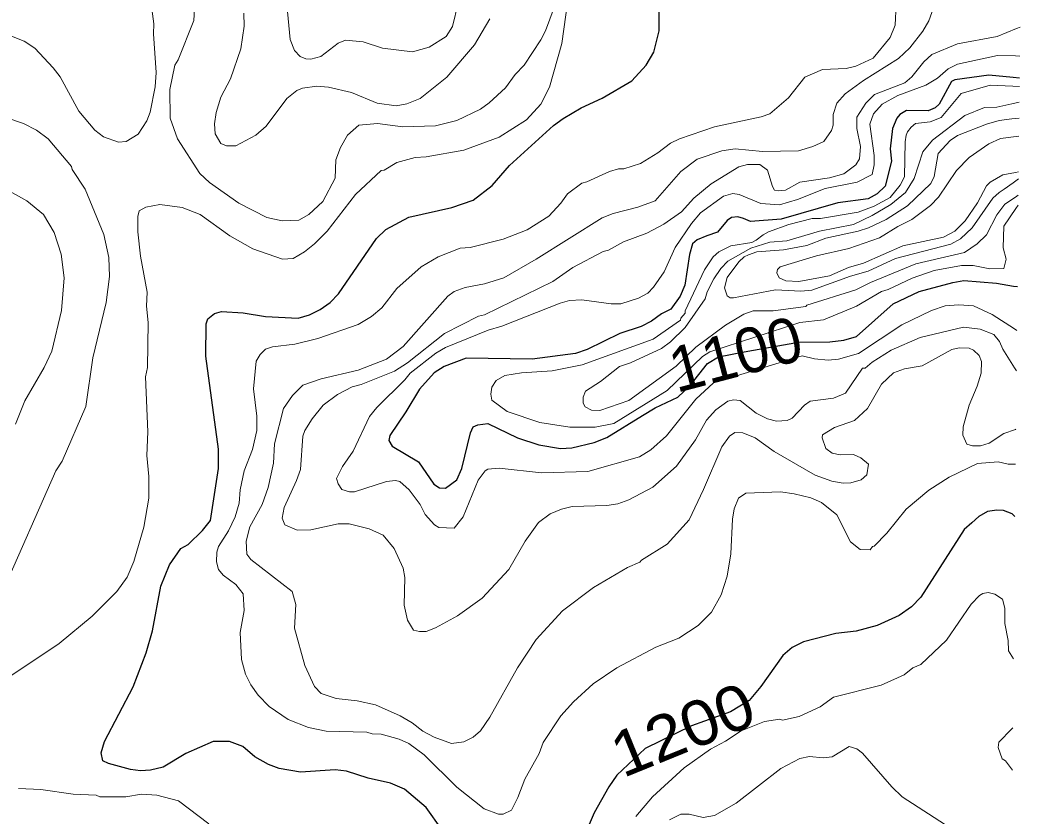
# Model space of a CAD drawing. Extents: x 598.3 to 623.2, y 6902.2 to 6930.1.
# Drawn here: x 621.169 to 622.942, y 6903.976 to 6905.388 of the extents above; entities that cross this region are included whole.
import ezdxf
from ezdxf.enums import TextEntityAlignment as Align

# ---------------------------------------------------------------- set-up
doc = ezdxf.new("R2010")
doc.units = 0
doc.header["$LTSCALE"] = 0.032
doc.layers.add('1', color=7, linetype='Continuous', lineweight=25)
doc.layers.add('2', color=7, linetype='Continuous', lineweight=13)
doc.layers.add('61', color=7, linetype='Continuous')

msp = doc.modelspace()

# ---------------------------------------------------------------- linework, layer by layer
at = {"layer": '1'}
for points in [[(622.3023, 6905.369), (622.3015, 6905.4473)], [(621.9172, 6903.9525), (621.8889, 6903.9914), (621.8507, 6904.0239), (621.826, 6904.0344), (621.7864, 6904.0435), (621.7479, 6904.0555), (621.7281, 6904.0579), (621.6662, 6904.054), (621.6284, 6904.0604), (621.6097, 6904.0676), (621.5854, 6904.0813), (621.5641, 6904.0992), (621.5406, 6904.1081), (621.5115, 6904.1081), (621.4632, 6904.0873), (621.4228, 6904.063), (621.4006, 6904.0577), (621.3829, 6904.0564), (621.3649, 6904.0586), (621.3261, 6904.0693), (621.3158, 6904.0743), (621.3132, 6904.0884), (621.319, 6904.1085), (621.3697, 6904.2051), (621.3926, 6904.2655), (621.404, 6904.3047), (621.4185, 6904.3837), (621.4343, 6904.4216), (621.4541, 6904.4506), (621.4675, 6904.4575), (621.4927, 6904.4827), (621.5069, 6904.5004), (621.5211, 6904.5925), (621.5213, 6904.6267), (621.4985, 6904.7917), (621.4992, 6904.8488), (621.5019, 6904.8577), (621.514, 6904.8674), (621.5262, 6904.8707), (621.5646, 6904.8683), (621.6041, 6904.8618), (621.6624, 6904.8594), (621.6824, 6904.8648), (621.7015, 6904.8746), (621.7189, 6904.8871), (621.7338, 6904.902), (621.8013, 6905.0002), (621.8178, 6905.0166), (621.8587, 6905.0382), (621.9348, 6905.0554), (621.9724, 6905.0684), (622.0064, 6905.0944), (622.0369, 6905.1297), (622.1152, 6905.2009), (622.1318, 6905.2133), (622.1642, 6905.2319), (622.201, 6905.2494), (622.2536, 6905.2802), (622.2793, 6905.3081), (622.2927, 6905.3308), (622.3023, 6905.369)], [(622.9411, 6905.2847), (622.9296, 6905.2858), (622.8869, 6905.2899), (622.8264, 6905.282), (622.8203, 6905.2791), (622.7988, 6905.2385), (622.7915, 6905.2319), (622.7789, 6905.2269), (622.7406, 6905.2277), (622.7288, 6905.2203), (622.7238, 6905.2141), (622.7159, 6905.1954), (622.712, 6905.1596), (622.7144, 6905.1378), (622.7029, 6905.0934), (622.6886, 6905.0798), (622.6728, 6905.0709), (622.6192, 6905.0638), (622.5184, 6905.0348), (622.4644, 6905.0308), (622.4518, 6905.0361), (622.4417, 6905.0388), (622.4306, 6905.0374), (622.4229, 6905.0324), (622.4058, 6905.0116), (622.3865, 6905.0053), (622.3697, 6904.9982), (622.3615, 6904.9911), (622.3559, 6904.972), (622.3478, 6904.9179), (622.3395, 6904.898), (622.3227, 6904.8749), (622.3067, 6904.8668), (622.2884, 6904.8536), (622.2702, 6904.8446), (622.2327, 6904.8321), (622.1744, 6904.8038), (622.1539, 6904.7962), (622.0772, 6904.7866), (621.96, 6904.7881), (621.9209, 6904.7734), (621.9031, 6904.762), (621.8776, 6904.7333), (621.8533, 6904.6929), (621.825, 6904.6508), (621.8233, 6904.6422), (621.8289, 6904.632), (621.8758, 6904.6043), (621.903, 6904.565), (621.9128, 6904.5584), (621.9235, 6904.5575), (621.9438, 6904.5723), (621.9527, 6904.5925), (621.9675, 6904.656), (621.9726, 6904.6662), (621.981, 6904.6699), (621.9988, 6904.6723), (622.0513, 6904.647), (622.0892, 6904.6344), (622.1276, 6904.6279), (622.1475, 6904.6294), (622.1869, 6904.6385), (622.2095, 6904.6472), (622.2729, 6904.6868), (622.295, 6904.7004), (622.3351, 6904.7192), (622.3574, 6904.7395), (622.3879, 6904.7788), (622.4076, 6904.7908), (622.4528, 6904.7994), (622.5492, 6904.8164), (622.605, 6904.8173), (622.6297, 6904.8201), (622.652, 6904.8265), (622.7171, 6904.8848), (622.7633, 6904.9064), (622.8232, 6904.9226), (622.8423, 6904.9257), (622.9003, 6904.921), (622.9306, 6904.9161), (622.9373, 6904.915)], [(622.9331, 6904.5074), (622.9279, 6904.5121), (622.9126, 6904.5179), (622.9007, 6904.5184), (622.8843, 6904.5161), (622.8692, 6904.5074), (622.8565, 6904.4963), (622.8432, 6904.4845), (622.7664, 6904.3642), (622.7496, 6904.3474), (622.7276, 6904.3317), (622.6888, 6904.3141), (622.6516, 6904.3041), (622.6153, 6904.3), (622.5581, 6904.2849), (622.5382, 6904.2751), (622.5216, 6904.2609), (622.4823, 6904.2056), (622.4618, 6904.1813), (622.4287, 6904.1608), (622.3596, 6904.1359), (622.2776, 6904.0957), (622.227, 6904.0488), (622.2129, 6904.0282), (622.1868, 6903.9816), (622.1658, 6903.9324)]]:
    msp.add_lwpolyline(points, dxfattribs=at)
at = {"layer": '2'}
for points in [[(621.5819, 6904.982), (621.6345, 6904.9639), (621.6532, 6904.9652), (621.6732, 6904.9765), (621.6915, 6904.9908), (621.7138, 6905.0137), (621.764, 6905.0787), (621.8097, 6905.1208), (621.815, 6905.1219), (621.8372, 6905.1355), (621.8694, 6905.1443), (621.8892, 6905.1452), (621.9558, 6905.1569), (622.0189, 6905.1804), (622.067, 6905.2108), (622.0925, 6905.2388), (622.1081, 6905.269), (622.1299, 6905.3465), (622.1477, 6905.4741)], [(621.9462, 6905.4177), (621.9359, 6905.3763), (621.9248, 6905.3586), (621.8946, 6905.3399), (621.8647, 6905.3314), (621.8116, 6905.3381), (621.7775, 6905.349), (621.7463, 6905.3524), (621.7332, 6905.3471), (621.7023, 6905.3233), (621.6845, 6905.3184), (621.6758, 6905.319), (621.6661, 6905.3232), (621.656, 6905.3341), (621.6483, 6905.3534), (621.6387, 6905.4533)], [(621.3999, 6905.43), (621.4063, 6905.3813), (621.4055, 6905.3636), (621.4103, 6905.2949), (621.4088, 6905.2693), (621.3997, 6905.2247), (621.394, 6905.2089), (621.3787, 6905.1856), (621.3572, 6905.1725), (621.344, 6905.1711), (621.317, 6905.1809), (621.3015, 6905.1924), (621.2734, 6905.2263), (621.2402, 6905.287), (621.228, 6905.3032), (621.1956, 6905.3379), (621.1767, 6905.3506), (621.1508, 6905.3604)], [(621.48, 6905.4384), (621.4774, 6905.3869), (621.4498, 6905.3173), (621.4434, 6905.3081), (621.4347, 6905.2647), (621.4355, 6905.2137), (621.4482, 6905.177), (621.4882, 6905.1158), (621.505, 6905.0997), (621.5571, 6905.0632), (621.6065, 6905.0377), (621.6336, 6905.0318), (621.6633, 6905.0332), (621.6809, 6905.0428), (621.706, 6905.066), (621.7276, 6905.1072), (621.7293, 6905.1397), (621.7372, 6905.162), (621.7497, 6905.1834), (621.7698, 6905.2013), (621.803, 6905.2043), (621.8478, 6905.1986), (621.9055, 6905.2002), (621.9436, 6905.2097), (621.9857, 6905.23), (622.0011, 6905.2411), (622.03, 6905.2678), (622.0469, 6905.2912), (622.063, 6905.3081), (622.0926, 6905.3529), (622.1006, 6905.3688), (622.1218, 6905.4264)], [(622.7225, 6905.4153), (622.7209, 6905.3788), (622.712, 6905.3567), (622.6816, 6905.3205), (622.6511, 6905.3062), (622.6341, 6905.3022), (622.5921, 6905.3003), (622.5603, 6905.2864), (622.5318, 6905.25), (622.4986, 6905.2218), (622.4832, 6905.2164), (622.4006, 6905.1986), (622.3383, 6905.1773), (622.3224, 6905.1693), (622.2997, 6905.1523), (622.2689, 6905.1336), (622.2397, 6905.1241), (622.2303, 6905.124), (622.2141, 6905.1192), (622.174, 6905.1007), (622.1654, 6905.0988), (622.14, 6905.0797), (622.1282, 6905.0631), (622.1069, 6905.0403), (622.068, 6905.0158), (622.026, 6904.9991), (621.9672, 6904.9846), (621.9493, 6904.983), (621.9103, 6904.9681), (621.8803, 6904.9504), (621.8371, 6904.9115), (621.8106, 6904.8775), (621.792, 6904.8623), (621.7684, 6904.8478)], [(622.0018, 6905.3899), (621.9749, 6905.3437), (621.9259, 6905.2868), (621.8786, 6905.2488), (621.8547, 6905.2391), (621.8359, 6905.2358), (621.8022, 6905.2404), (621.7571, 6905.2594), (621.7161, 6905.2688), (621.6956, 6905.2705), (621.6702, 6905.2673), (621.6597, 6905.2629), (621.642, 6905.2489), (621.6058, 6905.1998), (621.5874, 6905.1838), (621.552, 6905.1646), (621.5353, 6905.1646), (621.5254, 6905.1687), (621.5154, 6905.1858), (621.514, 6905.2035), (621.517, 6905.2237), (621.5251, 6905.2509), (621.5422, 6905.2835), (621.5609, 6905.3368), (621.5665, 6905.3769), (621.5659, 6905.4003)], [(622.7887, 6905.4093), (622.7805, 6905.3866), (622.7696, 6905.368), (622.7467, 6905.3386), (622.7263, 6905.3198), (622.6648, 6905.2807), (622.6321, 6905.257), (622.6173, 6905.2405), (622.6109, 6905.2204), (622.6108, 6905.2013), (622.6077, 6905.1917), (622.5945, 6905.1727), (622.5746, 6905.1633), (622.5493, 6905.1557), (622.4852, 6905.1549), (622.4372, 6905.1596), (622.4133, 6905.156), (622.3696, 6905.141), (622.3404, 6905.1192), (622.2949, 6905.0674), (622.2643, 6905.056), (622.2209, 6905.0448), (622.201, 6905.0373), (622.0841, 6904.9635), (622.0266, 6904.9307), (621.9926, 6904.9201), (621.9586, 6904.9137), (621.9387, 6904.9062), (621.9275, 6904.8982), (621.8482, 6904.8091), (621.819, 6904.7865), (621.7684, 6904.7669), (621.7028, 6904.7518), (621.6703, 6904.7403), (621.6524, 6904.7217), (621.6362, 6904.6988), (621.6201, 6904.6365), (621.6183, 6904.6017), (621.6088, 6904.5588), (621.5987, 6904.5286), (621.5765, 6904.4892), (621.5698, 6904.4634), (621.5715, 6904.4403), (621.5784, 6904.4313), (621.6516, 6904.3742), (621.658, 6904.3515), (621.6557, 6904.3094), (621.6738, 6904.2432), (621.6911, 6904.2057), (621.7029, 6904.1935), (621.7294, 6904.1848), (621.7671, 6904.1803), (621.7991, 6904.1734), (621.8432, 6904.1536), (621.8644, 6904.1413), (621.883, 6904.1265), (621.9033, 6904.1162), (621.9339, 6904.105), (621.9558, 6904.1076), (621.9727, 6904.1161), (621.9854, 6904.1273), (622.0022, 6904.1513), (622.0511, 6904.2388), (622.0845, 6904.2893)], [(622.942, 6905.3754), (622.9355, 6905.3727), (622.9017, 6905.3587), (622.8313, 6905.3459), (622.7854, 6905.327), (622.7715, 6905.3135), (622.7502, 6905.2869), (622.7379, 6905.2763), (622.684, 6905.2556), (622.6684, 6905.2406), (622.6529, 6905.2155), (622.6529, 6905.1956), (622.6593, 6905.1637), (622.6577, 6905.142), (622.6509, 6905.1311), (622.6297, 6905.1149), (622.6041, 6905.1078), (622.5517, 6905.1005), (622.5264, 6905.086), (622.5131, 6905.0848), (622.5067, 6905.0861), (622.503, 6905.0925), (622.4942, 6905.1216), (622.481, 6905.1317), (622.4589, 6905.1314), (622.4437, 6905.1275), (622.3946, 6905.0975), (622.3635, 6905.0718), (622.3416, 6905.0477), (622.3108, 6905.0258), (622.2807, 6905.0097), (622.2392, 6904.9945), (622.2124, 6904.9798), (622.2028, 6904.9775), (622.1494, 6904.949), (622.1136, 6904.924), (621.9926, 6904.8652), (621.9821, 6904.8624), (621.9217, 6904.8317), (621.8559, 6904.7797), (621.8332, 6904.7652), (621.7741, 6904.7412), (621.7582, 6904.7373), (621.7322, 6904.7236), (621.7067, 6904.7048), (621.6869, 6904.6805), (621.674, 6904.6597), (621.6708, 6904.6496), (621.6662, 6904.5909), (621.6596, 6904.5712), (621.6373, 6904.5236), (621.6338, 6904.5047), (621.6389, 6904.4926), (621.6603, 6904.483), (621.6845, 6904.4837), (621.7331, 6904.4942), (621.7527, 6904.4942), (621.7879, 6904.4855), (621.8132, 6904.4741), (621.8323, 6904.4509), (621.8482, 6904.4158), (621.8515, 6904.3994), (621.85, 6904.3504), (621.8562, 6904.3238), (621.8668, 6904.306), (621.8772, 6904.3033), (621.8893, 6904.3036), (621.9058, 6904.3101), (621.9449, 6904.3312), (621.9887, 6904.3627), (622.0356, 6904.4136), (622.0649, 6904.4638), (622.0885, 6904.4965), (622.1092, 6904.5124), (622.1293, 6904.5206), (622.1481, 6904.5251), (622.2096, 6904.5267), (622.229, 6904.53), (622.2484, 6904.5372), (622.2911, 6904.5597), (622.3329, 6904.5968), (622.3665, 6904.6435), (622.3864, 6904.6781), (622.4029, 6904.6967), (622.4241, 6904.7117), (622.4343, 6904.7144), (622.446, 6904.713), (622.4745, 6904.6906), (622.4943, 6904.6804), (622.5102, 6904.6765), (622.5292, 6904.6776), (622.5382, 6904.6815), (622.5598, 6904.7048), (622.5702, 6904.712), (622.6115, 6904.7175), (622.6326, 6904.7259), (622.6628, 6904.7703), (622.6676, 6904.7705), (622.6798, 6904.781), (622.7134, 6904.8026)], [(622.9365, 6904.8372), (622.9322, 6904.84), (622.8927, 6904.8657), (622.8596, 6904.8813), (622.8337, 6904.8828), (622.8094, 6904.8811), (622.7851, 6904.8729), (622.7325, 6904.8474), (622.6554, 6904.7967), (622.6203, 6904.7865), (622.6018, 6904.7849), (622.5778, 6904.7872), (622.556, 6904.7922), (622.3986, 6904.7447), (622.3675, 6904.7156), (622.3152, 6904.6504), (622.2874, 6904.6259), (622.2672, 6904.6131), (622.1759, 6904.5874), (622.0938, 6904.585), (622.0188, 6904.593), (621.9983, 6904.5914), (621.9938, 6904.5886), (621.9815, 6904.5721), (621.9546, 6904.5069), (621.9388, 6904.4869), (621.9117, 6904.4879), (621.9041, 6904.4928), (621.8874, 6904.511), (621.8784, 6904.5289), (621.8591, 6904.5547), (621.8426, 6904.5695), (621.8349, 6904.5712), (621.8189, 6904.5695), (621.7624, 6904.551), (621.7535, 6904.551), (621.7397, 6904.5553), (621.7331, 6904.5652), (621.73, 6904.575), (621.7409, 6904.5963), (621.7598, 6904.6232), (621.7885, 6904.6847), (621.8015, 6904.7009), (621.8511, 6904.7496), (621.8609, 6904.7618), (621.9063, 6904.7969), (621.9236, 6904.8071), (621.9991, 6904.8381), (622.0234, 6904.8448), (622.1265, 6904.886), (622.1435, 6904.8902), (622.1652, 6904.8918), (622.2169, 6904.8845), (622.2342, 6904.8845), (622.2657, 6904.8948), (622.2819, 6904.9037), (622.2924, 6904.914), (622.3112, 6904.9411), (622.3309, 6904.9842), (622.3598, 6905.0269), (622.3754, 6905.0457), (622.4163, 6905.0754), (622.433, 6905.0803), (622.444, 6905.0787), (622.4827, 6905.0626), (622.5156, 6905.0602), (622.5475, 6905.0698), (622.5965, 6905.0893), (622.6536, 6905.1003), (622.6797, 6905.114), (622.6836, 6905.1311), (622.6836, 6905.1478), (622.6756, 6905.203), (622.682, 6905.2216), (622.6976, 6905.2386), (622.7252, 6905.2541), (622.7748, 6905.2725), (622.7958, 6905.2848), (622.8146, 6905.3012), (622.831, 6905.3094), (622.902, 6905.3248), (622.9339, 6905.3241), (622.9415, 6905.3239)], [(622.9388, 6905.0597), (622.9347, 6905.0537), (622.9136, 6905.0225), (622.9119, 6904.9841), (622.9177, 6904.9636), (622.9134, 6904.947), (622.8888, 6904.9468), (622.8591, 6904.9524), (622.8384, 6904.9525), (622.7899, 6904.9434), (622.751, 6904.9301), (622.7085, 6904.9098), (622.6966, 6904.9063), (622.6524, 6904.8806), (622.5936, 6904.8563), (622.5517, 6904.8513), (622.3921, 6904.7997), (622.3792, 6904.791), (622.3167, 6904.7311), (622.2222, 6904.6724), (622.1888, 6904.666), (622.1439, 6904.666), (622.0905, 6904.6738), (622.0327, 6904.6937), (622.0059, 6904.7138), (622.0038, 6904.7241), (622.0055, 6904.7367), (622.0135, 6904.7484), (622.0285, 6904.7574), (622.0581, 6904.7622), (622.1127, 6904.7655), (622.1659, 6904.7761), (622.2917, 6904.8221), (622.3403, 6904.8554), (622.3409, 6904.8591), (622.3485, 6904.8678), (622.3486, 6904.8721), (622.3824, 6904.945), (622.398, 6904.968), (622.4081, 6904.9765), (622.4292, 6904.9874), (622.4666, 6904.9935), (622.4743, 6904.9973), (622.4867, 6905.0069), (622.4962, 6905.0124), (622.5324, 6905.0255), (622.5738, 6905.036), (622.5882, 6905.036), (622.6551, 6905.0473), (622.6834, 6905.0575), (622.7121, 6905.0732), (622.7294, 6905.095), (622.737, 6905.1098), (622.7383, 6905.1717), (622.7404, 6905.1835), (622.7428, 6905.1895), (622.7492, 6905.1979), (622.7565, 6905.2042), (622.7827, 6905.2075), (622.802, 6905.2149), (622.8379, 6905.2577), (622.8894, 6905.2722), (622.929, 6905.2707), (622.9409, 6905.2702)], [(622.9407, 6905.2421), (622.9275, 6905.2392), (622.9012, 6905.2334), (622.8788, 6905.2325), (622.8439, 6905.2187), (622.7869, 6905.1746), (622.7696, 6905.1542), (622.7546, 6905.1066), (622.7389, 6905.0823), (622.7129, 6905.0609), (622.6799, 6905.0411), (622.6467, 6905.0252), (622.5868, 6905.0132), (622.5285, 6904.9962), (622.4987, 6904.9937), (622.4646, 6904.9835), (622.4241, 6904.9602), (622.4119, 6904.9475), (622.3991, 6904.9286), (622.3875, 6904.9058), (622.3841, 6904.8935), (622.3486, 6904.8424), (622.3226, 6904.8172), (622.3066, 6904.8053), (622.2512, 6904.7799), (622.2318, 6904.7734), (622.1983, 6904.7469), (622.1719, 6904.7294), (622.1673, 6904.7193), (622.1673, 6904.7084), (622.1709, 6904.702), (622.1825, 6904.6962), (622.1972, 6904.6951), (622.2484, 6904.7133), (622.3327, 6904.774), (622.3674, 6904.8077), (622.4199, 6904.8466), (622.4523, 6904.8662), (622.4687, 6904.8723), (622.5045, 6904.8724), (622.5621, 6904.8797), (622.5641, 6904.882), (622.6508, 6904.9093), (622.6767, 6904.9223), (622.7575, 6904.9552), (622.8434, 6904.9757), (622.8658, 6904.991), (622.8828, 6905.0067), (622.9008, 6905.0425), (622.9149, 6905.0614), (622.9339, 6905.074), (622.939, 6905.0774)], [(621.1985, 6905.1923), (621.1751, 6905.2041), (621.1456, 6905.2147)], [(622.9393, 6905.1061), (622.9296, 6905.0992), (622.9137, 6905.0878), (622.9052, 6905.0818), (622.8939, 6905.0721), (622.8574, 6905.0194), (622.8368, 6904.9996), (622.8194, 6904.9904), (622.7212, 6904.9647), (622.6729, 6904.9422), (622.6416, 6904.9338), (622.5727, 6904.9085), (622.5532, 6904.9072), (622.5088, 6904.9095), (622.4341, 6904.8949), (622.4279, 6904.8954), (622.4229, 6904.899), (622.4182, 6904.9131), (622.423, 6904.9312), (622.4437, 6904.9592), (622.4531, 6904.968), (622.4608, 6904.9716), (622.4757, 6904.9765), (622.5225, 6904.9806), (622.5641, 6904.9881), (622.5979, 6905.001), (622.6548, 6905.0132), (622.6737, 6905.0195), (622.7045, 6905.0341), (622.7427, 6905.0586), (622.7842, 6905.0982), (622.7898, 6905.1101), (622.797, 6905.1514), (622.818, 6905.1742), (622.8313, 6905.1832), (622.8828, 6905.2034), (622.9048, 6905.2097), (622.9274, 6905.2124), (622.9404, 6905.2139)], [(621.1365, 6904.3699), (621.2328, 6904.5885), (621.2438, 6904.6058), (621.2856, 6904.7023), (621.2984, 6904.7888), (621.3221, 6904.8872), (621.3277, 6904.9333), (621.3268, 6904.9668), (621.3179, 6905.0073), (621.2847, 6905.0879), (621.2614, 6905.1227), (621.2603, 6905.1282), (621.2189, 6905.1771), (621.1985, 6905.1923)], [(622.94, 6905.1821), (622.9306, 6905.1808), (622.9072, 6905.1775), (622.8867, 6905.1685), (622.8517, 6905.144), (622.8297, 6905.1213), (622.7973, 6905.0735), (622.7832, 6905.0592), (622.7502, 6905.0344), (622.7255, 6905.0219), (622.6932, 6905.0018), (622.6386, 6904.9825), (622.5814, 6904.9694), (622.517, 6904.9502), (622.512, 6904.9452), (622.5106, 6904.9395), (622.515, 6904.9308), (622.527, 6904.9251), (622.5499, 6904.9242), (622.6044, 6904.9343), (622.6377, 6904.9488), (622.6645, 6904.9566), (622.7341, 6904.9873), (622.8064, 6905.0026), (622.8263, 6905.0136), (622.8445, 6905.0315), (622.8665, 6905.0639), (622.8828, 6905.0941), (622.889, 6905.1004), (622.9117, 6905.1134), (622.9339, 6905.1177), (622.9394, 6905.1188)], [(621.1411, 6905.0899), (621.1815, 6905.0673), (621.2106, 6905.0429), (621.2299, 6905.0113), (621.242, 6904.9725), (621.2476, 6904.9306), (621.2428, 6904.8729), (621.2255, 6904.8006), (621.2119, 6904.7717), (621.1775, 6904.7126), (621.1609, 6904.6714)], [(621.1547, 6904.2257), (621.2383, 6904.2819), (621.2972, 6904.3309), (621.3405, 6904.3744), (621.3593, 6904.3996), (621.3707, 6904.4273), (621.3884, 6904.4887), (621.3973, 6904.5399), (621.3973, 6904.5783), (621.3942, 6904.6157), (621.3958, 6904.6577), (621.3918, 6904.7549), (621.3949, 6904.7717), (621.3966, 6904.8512), (621.3933, 6904.8805), (621.3948, 6904.9054), (621.3829, 6904.9689), (621.378, 6905.0124), (621.378, 6905.0396), (621.3804, 6905.0493), (621.3922, 6905.0562), (621.4171, 6905.0609), (621.4565, 6905.0552), (621.4888, 6905.0431), (621.5414, 6905.0053), (621.5819, 6904.982)], [(621.7684, 6904.8478), (621.6971, 6904.8231), (621.6563, 6904.813), (621.6167, 6904.8083), (621.6045, 6904.8042), (621.5951, 6904.7948), (621.5879, 6904.7828), (621.5828, 6904.7338), (621.5892, 6904.6851), (621.5892, 6904.6602), (621.5811, 6904.6263), (621.5667, 6904.5884), (621.5592, 6904.5548), (621.5577, 6904.5313), (621.5504, 6904.5067), (621.5389, 6904.4819), (621.521, 6904.4541), (621.5178, 6904.444), (621.5172, 6904.4269), (621.5213, 6904.4136), (621.5295, 6904.4035), (621.5516, 6904.387), (621.5649, 6904.3702), (621.5665, 6904.3408), (621.5592, 6904.3018), (621.5618, 6904.2537), (621.569, 6904.228), (621.5785, 6904.2088), (621.5916, 6904.1908), (621.6109, 6904.1707), (621.6448, 6904.1475), (621.6808, 6904.133), (621.7118, 6904.1268), (621.784, 6904.1251), (621.7933, 6904.122), (621.8092, 6904.1212), (621.8416, 6904.1123), (621.8583, 6904.1048), (621.8857, 6904.0845), (621.9434, 6904.0276), (621.9919, 6903.9887), (622.0177, 6903.9796), (622.0255, 6903.9795), (622.0405, 6903.9865), (622.052, 6904.0089), (622.0642, 6904.0413), (622.0893, 6904.0869), (622.0966, 6904.1063), (622.1282, 6904.1539), (622.1504, 6904.1787), (622.1855, 6904.2105), (622.2273, 6904.2387), (622.2962, 6904.2755), (622.337, 6904.2918), (622.3716, 6904.3142), (622.3951, 6904.3376), (622.4123, 6904.3687), (622.423, 6904.4013), (622.4294, 6904.4412), (622.432, 6904.5024), (622.4355, 6904.5208), (622.4428, 6904.5399), (622.456, 6904.5486), (622.5172, 6904.5509), (622.5418, 6904.5476), (622.5709, 6904.5402), (622.5899, 6904.5322), (622.6172, 6904.5103), (622.6412, 6904.4624), (622.6585, 6904.4486), (622.6764, 6904.4482), (622.6804, 6904.4544), (622.6834, 6904.4547), (622.7061, 6904.4779), (622.7399, 6904.5205), (622.7806, 6904.554), (622.8167, 6904.5769), (622.8669, 6904.6012), (622.9032, 6904.6044), (622.9211, 6904.6004), (622.9341, 6904.6004)], [(622.7134, 6904.8026), (622.7652, 6904.8247), (622.8418, 6904.843), (622.8714, 6904.8399), (622.8957, 6904.8302), (622.9055, 6904.8178), (622.9113, 6904.8043), (622.9322, 6904.7712), (622.9358, 6904.7656)], [(622.0845, 6904.2893), (622.1309, 6904.3399), (622.1858, 6904.3817), (622.246, 6904.4171), (622.2682, 6904.4262), (622.2709, 6904.4302), (622.3167, 6904.4585), (622.3553, 6904.5013), (622.3809, 6904.555), (622.4131, 6904.6309), (622.427, 6904.6497), (622.4362, 6904.6561), (622.4507, 6904.656), (622.4722, 6904.6469), (622.5062, 6904.6226), (622.5787, 6904.5808), (622.6082, 6904.5702), (622.6285, 6904.5665), (622.6419, 6904.5672), (622.6605, 6904.5726), (622.6707, 6904.5813), (622.6737, 6904.6004), (622.6597, 6904.6114), (622.6469, 6904.6173), (622.6232, 6904.6169), (622.609, 6904.6199), (622.5979, 6904.6279), (622.5915, 6904.6468), (622.5917, 6904.6525), (622.613, 6904.6653), (622.6486, 6904.6779), (622.6715, 6904.6991), (622.6965, 6904.7418), (622.7177, 6904.7622), (622.7371, 6904.7695), (622.7688, 6904.7747), (622.821, 6904.8034), (622.8342, 6904.8068), (622.852, 6904.8059), (622.8593, 6904.8026), (622.8696, 6904.7931), (622.8738, 6904.7821), (622.8729, 6904.7616), (622.8662, 6904.7385), (622.8519, 6904.7051), (622.8415, 6904.6665), (622.8407, 6904.6519), (622.8479, 6904.6355), (622.8579, 6904.6326), (622.8722, 6904.6328), (622.8876, 6904.6376), (622.9133, 6904.6544), (622.9339, 6904.6619), (622.9347, 6904.6622)], [(622.9305, 6904.2549), (622.9214, 6904.2692), (622.9213, 6904.2876), (622.9152, 6904.3178), (622.9151, 6904.3448), (622.9111, 6904.3605), (622.8973, 6904.3696), (622.8855, 6904.3727), (622.8764, 6904.3711), (622.8702, 6904.3674), (622.8554, 6904.352), (622.8119, 6904.2883), (622.7661, 6904.245), (622.7522, 6904.239), (622.7366, 6904.2266), (622.696, 6904.208), (622.6113, 6904.1868), (622.5875, 6904.1699), (622.5504, 6904.1527), (622.5212, 6904.1463), (622.5164, 6904.1479), (622.4889, 6904.1436), (622.4474, 6904.1275), (622.4197, 6904.1089), (622.3935, 6904.095), (622.3468, 6904.0619), (622.2902, 6904.0102), (622.261, 6903.9752)], [(622.9293, 6904.1328), (622.9274, 6904.1309), (622.9043, 6904.107), (622.9031, 6904.0976), (622.9105, 6904.0775), (622.9162, 6904.074), (622.9233, 6904.0645), (622.9285, 6904.0575)], [(622.818, 6903.9551), (622.733, 6904.0102), (622.7147, 6904.0279), (622.6628, 6904.0878), (622.6525, 6904.0954), (622.6389, 6904.0993), (622.6087, 6904.0813), (622.5928, 6904.0791), (622.569, 6904.0815), (622.5516, 6904.078), (622.5178, 6904.0606)], [(622.5178, 6904.0606), (622.439, 6903.9987), (622.4006, 6903.9772), (622.3802, 6903.9738), (622.3553, 6903.9794), (622.3407, 6903.9794), (622.3208, 6903.9695)], [(621.5037, 6903.9623), (621.45, 6904.003), (621.4114, 6904.0134), (621.3843, 6904.0151), (621.3566, 6904.0103), (621.3104, 6904.0103), (621.304, 6904.0134), (621.2636, 6904.0151), (621.2058, 6904.0231), (621.1665, 6904.0248)]]:
    msp.add_lwpolyline(points, dxfattribs=at)

# ---------------------------------------------------------------- texts
at = {"layer": '61'}
msp.add_text('1100', height=0.08, rotation=14.775, dxfattribs=at).set_placement((622.4479, 6904.7567), align=Align.CENTER)
at = {"layer": '61', "width": 1.1}
msp.add_text('1200', height=0.08, rotation=22.166, dxfattribs=at).set_placement((622.3591, 6904.0924), align=Align.CENTER)

doc.saveas('drawing.dxf')
